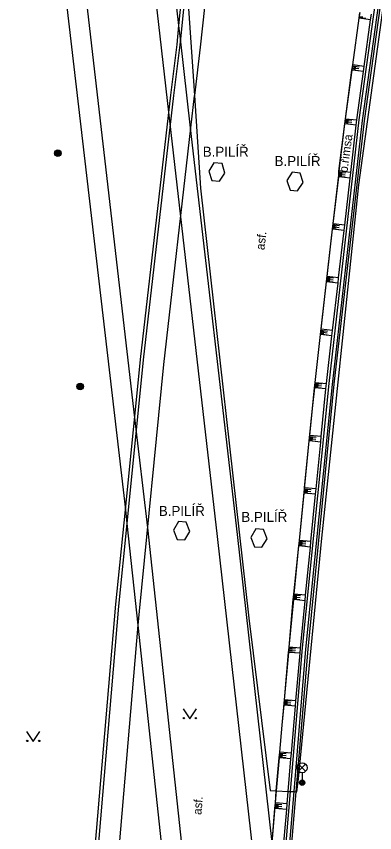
# Model space of a CAD drawing. Extents: x -599951 to -598963, y -1164095 to -1162939.
# Drawn here: x -599188.7 to -599161.8, y -1163753.5 to -1163692.1 of the extents above; entities that cross this region are included whole.
import ezdxf

# ---------------------------------------------------------------- set-up
doc = ezdxf.new("R2010")
doc.units = 0
for name, color, linetype in [('Level 10', 7, 'Continuous'), ('Level 11', 7, 'Continuous'), ('Level 13', 7, 'Continuous'), ('Level 15', 7, 'Continuous'), ('Level 25', 7, 'Continuous'), ('Level 33', 7, 'Continuous'), ('Level 36', 7, 'Continuous'), ('Level 40', 7, 'Continuous'), ('Level 41', 7, 'Continuous'), ('Level 9', 7, 'Continuous')]:
    doc.layers.add(name, color=color, linetype=linetype)

msp = doc.modelspace()

# ---------------------------------------------------------------- linework, layer by layer
at = {"layer": 'Level 10'}
for points in [[(-599162.92, -1163692.19), (-599162.88, -1163691.77)], [(-599163.41, -1163695.71), (-599162.92, -1163692.19)], [(-599163.47, -1163696.1), (-599163.41, -1163695.71)], [(-599163.96, -1163699.77), (-599163.47, -1163696.1)], [(-599164, -1163700.14), (-599163.96, -1163699.77)], [(-599164.44, -1163703.72), (-599164, -1163700.14)], [(-599164.45, -1163704), (-599164.44, -1163703.72)], [(-599164.89, -1163707.67), (-599164.46, -1163704.13)], [(-599164.46, -1163704.13), (-599164.45, -1163704)], [(-599165.34, -1163711.64), (-599164.94, -1163708.07)], [(-599164.94, -1163708.07), (-599164.89, -1163707.67)], [(-599165.39, -1163712.04), (-599165.34, -1163711.64)], [(-599165.78, -1163715.59), (-599165.39, -1163712.04)], [(-599166.23, -1163719.61), (-599165.84, -1163716.01)], [(-599165.84, -1163716.01), (-599165.78, -1163715.59)], [(-599166.27, -1163720.01), (-599166.23, -1163719.61)], [(-599166.43, -1163721.58), (-599166.27, -1163720.01)], [(-599166.64, -1163723.6), (-599166.43, -1163721.58)], [(-599167.03, -1163727.54), (-599166.69, -1163724.01)], [(-599166.69, -1163724.01), (-599166.64, -1163723.6)], [(-599167.06, -1163727.94), (-599167.03, -1163727.54)], [(-599167.42, -1163731.5), (-599167.06, -1163727.94)], [(-599167.83, -1163735.54), (-599167.46, -1163731.92)], [(-599167.88, -1163735.95), (-599167.83, -1163735.54)], [(-599168.18, -1163739.53), (-599167.88, -1163735.95)], [(-599168.54, -1163743.5), (-599168.23, -1163739.93)], [(-599168.23, -1163739.93), (-599168.18, -1163739.53)], [(-599168.57, -1163743.9), (-599168.54, -1163743.5)], [(-599168.71, -1163745.4), (-599168.57, -1163743.9)], [(-599168.89, -1163747.44), (-599168.71, -1163745.4)], [(-599169.15, -1163750.34), (-599168.94, -1163747.86)], [(-599168.94, -1163747.86), (-599168.89, -1163747.44)], [(-599169.22, -1163751.26), (-599169.15, -1163750.34)], [(-599169.46, -1163754.25), (-599169.25, -1163751.68)], [(-599169.25, -1163751.68), (-599169.22, -1163751.26)]]:
    msp.add_lwpolyline(points, dxfattribs=at)
at = {"layer": 'Level 11'}
for points in [[(-599205.4, -1163502.64), (-599201.6, -1163538.16), (-599192.85, -1163616.71), (-599185.42, -1163686.81), (-599180.49, -1163729.19)], [(-599176.47, -1163692.74), (-599177.25, -1163685.88), (-599185.21, -1163616.31), (-599194.22, -1163537.61)], [(-599167.61, -1163750.42), (-599167.49, -1163749.46), (-599165.73, -1163731.33), (-599162.94, -1163704.73), (-599159.2, -1163677.36), (-599159.24, -1163676.76), (-599157.68, -1163676.6)], [(-599168.09, -1163750.4), (-599167.18, -1163739.59), (-599165.19, -1163719.7), (-599162.93, -1163699.85), (-599160.17, -1163680.01)], [(-599159.78, -1163680.04), (-599162.54, -1163699.92), (-599164.82, -1163719.73), (-599166.77, -1163739.69), (-599167.68, -1163750.42)], [(-599176.47, -1163692.74), (-599176, -1163688.08), (-599175.99, -1163688)], [(-599175.91, -1163689.25), (-599175.31, -1163698.01)], [(-599162.06, -1163692.31), (-599162, -1163691.89)], [(-599162.06, -1163692.31), (-599162.92, -1163692.19)], [(-599162.55, -1163695.83), (-599162.06, -1163692.31)], [(-599180.49, -1163729.19), (-599179.36, -1163717.89), (-599177.08, -1163698), (-599176.61, -1163694.17), (-599176.47, -1163692.74)], [(-599176.36, -1163693.74), (-599176.47, -1163692.74)], [(-599175.59, -1163700.44), (-599176.36, -1163693.74)], [(-599163.4, -1163695.71), (-599163.41, -1163695.71)], [(-599162.55, -1163695.83), (-599163.4, -1163695.71)], [(-599163.45, -1163696.1), (-599163.47, -1163696.1)], [(-599162.6, -1163696.22), (-599163.45, -1163696.1)], [(-599163.1, -1163699.85), (-599162.6, -1163696.22)], [(-599162.6, -1163696.22), (-599162.55, -1163695.83)], [(-599175.31, -1163698.01), (-599174.84, -1163704.99)], [(-599163.96, -1163699.77), (-599163.95, -1163699.77)], [(-599163.95, -1163699.77), (-599163.1, -1163699.85)], [(-599163.14, -1163700.24), (-599163.1, -1163699.85)], [(-599169.46, -1163754.24), (-599172.08, -1163731.05), (-599175.59, -1163700.44)], [(-599163.14, -1163700.24), (-599164, -1163700.14)], [(-599163.56, -1163703.82), (-599163.14, -1163700.24)], [(-599173.23, -1163703.14), (-599173.84, -1163703.08), (-599174.23, -1163703.71), (-599173.99, -1163704.41), (-599173.42, -1163704.46), (-599173.02, -1163703.85), (-599173.23, -1163703.14)], [(-599167.37, -1163703.86), (-599167.97, -1163703.78), (-599168.37, -1163704.42), (-599168.12, -1163705.13), (-599167.55, -1163705.18), (-599167.14, -1163704.57), (-599167.37, -1163703.86)], [(-599164.42, -1163703.72), (-599164.44, -1163703.72)], [(-599163.56, -1163703.82), (-599164.42, -1163703.72)], [(-599163.6, -1163704.23), (-599164.46, -1163704.13)], [(-599164.01, -1163707.77), (-599163.6, -1163704.23)], [(-599163.6, -1163704.23), (-599163.56, -1163703.82)], [(-599174.84, -1163704.99), (-599171.22, -1163737.35), (-599169.61, -1163750.32), (-599169.15, -1163750.34)], [(-599164.06, -1163708.17), (-599164.94, -1163708.07)], [(-599164.01, -1163707.77), (-599164.89, -1163707.67)], [(-599164.06, -1163708.17), (-599164.01, -1163707.77)], [(-599164.47, -1163711.74), (-599164.06, -1163708.17)], [(-599164.47, -1163711.74), (-599165.34, -1163711.64)], [(-599164.51, -1163712.14), (-599164.47, -1163711.74)], [(-599164.51, -1163712.14), (-599165.39, -1163712.04)], [(-599164.92, -1163715.69), (-599164.51, -1163712.14)], [(-599164.97, -1163716.11), (-599165.84, -1163716.01)], [(-599164.92, -1163715.69), (-599165.78, -1163715.59)], [(-599164.97, -1163716.11), (-599164.92, -1163715.69)], [(-599165.38, -1163719.7), (-599164.97, -1163716.11)], [(-599166.23, -1163719.61), (-599166.22, -1163719.61)], [(-599166.22, -1163719.61), (-599165.38, -1163719.7)], [(-599165.42, -1163720.09), (-599165.38, -1163719.7)], [(-599166.26, -1163720.01), (-599166.27, -1163720.01)], [(-599165.42, -1163720.09), (-599166.26, -1163720.01)], [(-599165.77, -1163723.69), (-599165.42, -1163720.09)], [(-599165.81, -1163724.1), (-599166.69, -1163724.01)], [(-599165.77, -1163723.69), (-599166.64, -1163723.6)], [(-599165.81, -1163724.1), (-599165.77, -1163723.69)], [(-599166.16, -1163727.63), (-599165.81, -1163724.1)], [(-599166.16, -1163727.63), (-599167.03, -1163727.54)], [(-599166.2, -1163728.02), (-599166.16, -1163727.63)], [(-599166.2, -1163728.02), (-599167.06, -1163727.94)], [(-599166.55, -1163731.59), (-599166.2, -1163728.02)], [(-599183.39, -1163762.56), (-599182.96, -1163756.95), (-599181.21, -1163736.3), (-599180.49, -1163729.19)], [(-599180.49, -1163729.19), (-599180.38, -1163730.23)], [(-599175.93, -1163730.14), (-599176.5, -1163730.08), (-599176.88, -1163730.72), (-599176.6, -1163731.43), (-599176.03, -1163731.46), (-599175.66, -1163730.83), (-599175.93, -1163730.14)], [(-599180.38, -1163730.23), (-599179.56, -1163737.88)], [(-599170.12, -1163730.67), (-599170.69, -1163730.63), (-599171.06, -1163731.29), (-599170.79, -1163731.98), (-599170.23, -1163732), (-599169.84, -1163731.38), (-599170.12, -1163730.67)], [(-599166.59, -1163732.01), (-599167.46, -1163731.92)], [(-599166.55, -1163731.59), (-599167.42, -1163731.5)], [(-599166.95, -1163735.63), (-599166.59, -1163732.01)], [(-599166.59, -1163732.01), (-599166.55, -1163731.59)], [(-599167.8, -1163735.54), (-599167.83, -1163735.54)], [(-599166.95, -1163735.63), (-599167.8, -1163735.54)], [(-599166.99, -1163736.04), (-599166.95, -1163735.63)], [(-599167.84, -1163735.95), (-599167.88, -1163735.95)], [(-599166.99, -1163736.04), (-599167.84, -1163735.95)], [(-599167.34, -1163739.61), (-599166.99, -1163736.04)], [(-599179.56, -1163737.88), (-599176.37, -1163767.61)], [(-599168.22, -1163739.93), (-599168.23, -1163739.93)], [(-599167.37, -1163740), (-599168.22, -1163739.93)], [(-599167.34, -1163739.61), (-599168.18, -1163739.53)], [(-599167.68, -1163743.57), (-599167.37, -1163740)], [(-599167.37, -1163740), (-599167.34, -1163739.61)], [(-599167.68, -1163743.57), (-599168.54, -1163743.5)], [(-599167.71, -1163743.97), (-599167.68, -1163743.57)], [(-599167.71, -1163743.97), (-599168.57, -1163743.9)], [(-599168.01, -1163747.51), (-599167.71, -1163743.97)], [(-599168.92, -1163747.86), (-599168.94, -1163747.86)], [(-599168.05, -1163747.94), (-599168.92, -1163747.86)], [(-599168.88, -1163747.44), (-599168.89, -1163747.44)], [(-599168.01, -1163747.51), (-599168.88, -1163747.44)], [(-599168.25, -1163750.39), (-599168.05, -1163747.94)], [(-599168.05, -1163747.94), (-599168.01, -1163747.51)], [(-599169.15, -1163750.34), (-599169.14, -1163750.34)], [(-599169.14, -1163750.34), (-599168.25, -1163750.39)], [(-599168.86, -1163759.58), (-599168.84, -1163759.31), (-599168.09, -1163750.4)], [(-599167.68, -1163750.42), (-599168.44, -1163759.33), (-599168.62, -1163761.72)], [(-599168.33, -1163751.34), (-599168.25, -1163750.39)], [(-599168.25, -1163750.39), (-599168.09, -1163750.4)], [(-599168.09, -1163750.4), (-599167.82, -1163750.41)], [(-599167.82, -1163750.41), (-599167.68, -1163750.42)], [(-599167.68, -1163750.42), (-599167.61, -1163750.42)], [(-599168.37, -1163751.75), (-599169.25, -1163751.68)], [(-599168.33, -1163751.34), (-599169.22, -1163751.26)], [(-599168.37, -1163751.75), (-599168.33, -1163751.34)], [(-599168.68, -1163755.36), (-599168.37, -1163751.75)]]:
    msp.add_lwpolyline(points, dxfattribs=at)
at = {"layer": 'Level 13'}
for points in [[(-599177.23, -1163699.28), (-599178.74, -1163686.05), (-599186.7, -1163616.48), (-599195.66, -1163537.6), (-599200.41, -1163495.95), (-599204.7, -1163459.51)], [(-599208.62, -1163460.66), (-599204.63, -1163495.77), (-599200.11, -1163538), (-599191.36, -1163616.55), (-599183.93, -1163686.65), (-599179.8, -1163722.27)], [(-599169.23, -1163769.66), (-599173.57, -1163731.22), (-599177.23, -1163699.28)], [(-599179.8, -1163722.27), (-599178.84, -1163730.55), (-599174.48, -1163771.17), (-599172.99, -1163784.92), (-599171.65, -1163804.21)]]:
    msp.add_lwpolyline(points, dxfattribs=at)
at = {"layer": 'Level 15'}
for points in [[(-599162.91, -1163692.07), (-599162.66, -1163692.09)], [(-599162.92, -1163692.14), (-599162.42, -1163692.19)], [(-599163.42, -1163695.77), (-599162.93, -1163695.85)], [(-599163.47, -1163696.07), (-599162.97, -1163696.14)], [(-599163.45, -1163695.99), (-599163.21, -1163696.03)], [(-599163.44, -1163695.92), (-599162.95, -1163695.99)], [(-599163.43, -1163695.84), (-599163.18, -1163695.88)], [(-599163.99, -1163700.03), (-599163.74, -1163700.06)], [(-599163.98, -1163699.96), (-599163.48, -1163700.01)], [(-599163.97, -1163699.89), (-599163.72, -1163699.91)], [(-599163.96, -1163699.81), (-599163.47, -1163699.86)], [(-599164, -1163700.11), (-599163.5, -1163700.16)], [(-599164.44, -1163703.78), (-599163.95, -1163703.84)], [(-599164.46, -1163704.08), (-599163.98, -1163704.14)], [(-599164.45, -1163703.86), (-599164.21, -1163703.89)], [(-599164.45, -1163703.93), (-599163.97, -1163703.99)], [(-599164.45, -1163704.01), (-599164.22, -1163704.03)], [(-599164.93, -1163707.95), (-599164.68, -1163707.98)], [(-599164.93, -1163708.02), (-599164.44, -1163708.09)], [(-599164.92, -1163707.88), (-599164.42, -1163707.94)], [(-599164.91, -1163707.8), (-599164.66, -1163707.83)], [(-599164.9, -1163707.73), (-599164.4, -1163707.79)], [(-599165.36, -1163711.76), (-599165.11, -1163711.79)], [(-599165.35, -1163711.68), (-599164.85, -1163711.75)], [(-599165.38, -1163711.98), (-599164.89, -1163712.04)], [(-599165.37, -1163711.91), (-599165.13, -1163711.94)], [(-599165.36, -1163711.83), (-599164.87, -1163711.9)], [(-599165.83, -1163715.96), (-599165.34, -1163716.03)], [(-599165.82, -1163715.89), (-599165.57, -1163715.92)], [(-599165.81, -1163715.81), (-599165.32, -1163715.88)], [(-599165.8, -1163715.74), (-599165.55, -1163715.77)], [(-599165.79, -1163715.67), (-599165.3, -1163715.74)], [(-599166.24, -1163719.66), (-599165.74, -1163719.71)], [(-599166.24, -1163719.74), (-599165.99, -1163719.76)], [(-599166.27, -1163719.96), (-599165.77, -1163720.01)], [(-599166.26, -1163719.89), (-599166.01, -1163719.91)], [(-599166.25, -1163719.81), (-599165.75, -1163719.86)], [(-599166.69, -1163723.97), (-599166.19, -1163724.03)], [(-599166.68, -1163723.9), (-599166.43, -1163723.93)], [(-599166.67, -1163723.82), (-599166.17, -1163723.88)], [(-599166.66, -1163723.75), (-599166.41, -1163723.78)], [(-599166.65, -1163723.67), (-599166.15, -1163723.73)], [(-599167.04, -1163727.62), (-599166.54, -1163727.66)], [(-599167.04, -1163727.69), (-599166.79, -1163727.71)], [(-599167.06, -1163727.92), (-599166.56, -1163727.96)], [(-599167.05, -1163727.77), (-599166.55, -1163727.81)], [(-599167.05, -1163727.84), (-599166.8, -1163727.86)], [(-599167.45, -1163731.79), (-599167.2, -1163731.82)], [(-599167.45, -1163731.87), (-599166.96, -1163731.92)], [(-599167.44, -1163731.72), (-599166.94, -1163731.77)], [(-599167.43, -1163731.57), (-599166.93, -1163731.62)], [(-599167.43, -1163731.64), (-599167.19, -1163731.67)], [(-599167.85, -1163735.68), (-599167.6, -1163735.71)], [(-599167.84, -1163735.6), (-599167.34, -1163735.66)], [(-599167.87, -1163735.83), (-599167.62, -1163735.86)], [(-599167.87, -1163735.9), (-599167.38, -1163735.96)], [(-599167.86, -1163735.75), (-599167.36, -1163735.81)], [(-599168.22, -1163739.88), (-599167.73, -1163739.92)], [(-599168.21, -1163739.8), (-599167.97, -1163739.82)], [(-599168.2, -1163739.73), (-599167.71, -1163739.77)], [(-599168.19, -1163739.58), (-599167.7, -1163739.62)], [(-599168.19, -1163739.65), (-599167.96, -1163739.67)], [(-599168.55, -1163743.62), (-599168.3, -1163743.63)], [(-599168.55, -1163743.69), (-599168.06, -1163743.73)], [(-599168.54, -1163743.54), (-599168.04, -1163743.58)], [(-599168.56, -1163743.76), (-599168.31, -1163743.78)], [(-599168.56, -1163743.84), (-599168.07, -1163743.88)], [(-599168.93, -1163747.73), (-599168.68, -1163747.75)], [(-599168.93, -1163747.81), (-599168.44, -1163747.85)], [(-599168.92, -1163747.66), (-599168.42, -1163747.7)], [(-599168.91, -1163747.58), (-599168.67, -1163747.61)], [(-599168.9, -1163747.51), (-599168.41, -1163747.55)], [(-599169.25, -1163751.63), (-599168.75, -1163751.67)], [(-599169.24, -1163751.48), (-599168.74, -1163751.52)], [(-599169.24, -1163751.56), (-599168.99, -1163751.58)], [(-599169.23, -1163751.33), (-599168.73, -1163751.37)], [(-599169.23, -1163751.41), (-599168.98, -1163751.43)]]:
    msp.add_lwpolyline(points, dxfattribs=at)
at = {"layer": 'Level 25'}
for centre, radius in [((-599185.57, -1163702.36), 0.25), ((-599185.57, -1163702.36), 0.2), ((-599185.57, -1163702.36), 0.15), ((-599185.57, -1163702.36), 0.1), ((-599185.57, -1163702.36), 0.05), ((-599183.89, -1163719.92), 0.25), ((-599183.89, -1163719.92), 0.2), ((-599183.89, -1163719.92), 0.15), ((-599183.89, -1163719.92), 0.1), ((-599183.89, -1163719.92), 0.05)]:
    msp.add_circle(centre, radius, dxfattribs=at)
at = {"layer": 'Level 33'}
for p, q in [((-599167.475, -1163748.88), (-599166.945, -1163748.35)), ((-599167.475, -1163748.35), (-599166.945, -1163748.88)), ((-599167.21, -1163748.99), (-599167.21, -1163749.74))]:
    msp.add_line(p, q, dxfattribs=at)
for centre, radius in [((-599167.21, -1163748.615), 0.375), ((-599167.21, -1163749.74), 0.2), ((-599167.21, -1163749.74), 0.145), ((-599167.21, -1163749.74), 0.0876)]:
    msp.add_circle(centre, radius, dxfattribs=at)
at = {"layer": 'Level 36'}
for points in [[(-599176.15, -1163744.17), (-599175.65, -1163744.92), (-599175.15, -1163744.17)], [(-599187.92, -1163745.89), (-599187.42, -1163746.64), (-599186.92, -1163745.89)]]:
    msp.add_lwpolyline(points, dxfattribs=at)
for centre in [(-599176.1, -1163744.87), (-599175.201, -1163744.87), (-599187.87, -1163746.59), (-599186.971, -1163746.59)]:
    msp.add_circle(centre, 0.05, dxfattribs=at)
at = {"layer": 'Level 9'}
for points in [[(-599173.3, -1163677.93), (-599174.21, -1163688.15), (-599174.88, -1163694.38), (-599175.31, -1163698.01)], [(-599167.82, -1163750.41), (-599166.93, -1163739.69), (-599164.93, -1163719.76), (-599162.67, -1163699.9), (-599159.91, -1163680.04)], [(-599175.91, -1163689.25), (-599176.36, -1163693.74)], [(-599162.92, -1163692.19), (-599162.86, -1163691.77)], [(-599163.4, -1163695.71), (-599162.92, -1163692.19)], [(-599176.36, -1163693.74), (-599176.4, -1163694.19), (-599176.87, -1163698.02), (-599179.15, -1163717.91), (-599180.38, -1163730.23)], [(-599163.45, -1163696.1), (-599163.4, -1163695.71)], [(-599163.95, -1163699.77), (-599163.45, -1163696.1)], [(-599175.31, -1163698.01), (-599175.32, -1163698.05), (-599175.59, -1163700.44)], [(-599164, -1163700.14), (-599163.95, -1163699.77)], [(-599175.59, -1163700.44), (-599177.62, -1163718.25), (-599179.47, -1163736.83), (-599179.56, -1163737.88)], [(-599164.42, -1163703.72), (-599164, -1163700.14)], [(-599164.45, -1163704), (-599164.42, -1163703.72)], [(-599164.94, -1163708.07), (-599164.45, -1163704)], [(-599165.39, -1163712.04), (-599164.94, -1163708.07)], [(-599165.84, -1163716.01), (-599165.39, -1163712.04)], [(-599166.22, -1163719.61), (-599165.84, -1163716.01)], [(-599166.26, -1163720.01), (-599166.22, -1163719.61)], [(-599166.43, -1163721.58), (-599166.26, -1163720.01)], [(-599166.69, -1163724.01), (-599166.43, -1163721.58)], [(-599167.42, -1163731.5), (-599166.69, -1163724.01)], [(-599180.38, -1163730.23), (-599181, -1163736.46), (-599182.77, -1163757.19), (-599183.19, -1163762.57)], [(-599167.8, -1163735.54), (-599167.46, -1163731.92)], [(-599167.46, -1163731.92), (-599167.42, -1163731.5)], [(-599167.84, -1163735.95), (-599167.8, -1163735.54)], [(-599168.18, -1163739.53), (-599167.84, -1163735.95)], [(-599179.56, -1163737.88), (-599181.19, -1163757.07), (-599181.62, -1163762.64)], [(-599168.54, -1163743.5), (-599168.22, -1163739.93)], [(-599168.22, -1163739.93), (-599168.18, -1163739.53)], [(-599168.71, -1163745.4), (-599168.54, -1163743.5)], [(-599168.88, -1163747.44), (-599168.71, -1163745.4)], [(-599169.14, -1163750.34), (-599168.92, -1163747.86)], [(-599168.92, -1163747.86), (-599168.88, -1163747.44)], [(-599169.22, -1163751.26), (-599169.14, -1163750.34)], [(-599168.69, -1163761.08), (-599168.56, -1163759.37), (-599167.82, -1163750.41)], [(-599169.46, -1163754.24), (-599169.22, -1163751.26)]]:
    msp.add_lwpolyline(points, dxfattribs=at)

# ---------------------------------------------------------------- texts
at = {"layer": 'Level 40'}
for s, rotation, p in [('b.římsa', 82.16, (-599163.81, -1163703.85)), ('asf.', 83.58, (-599170.05, -1163709.67)), ('asf.', 84.92, (-599174.79, -1163752.18))]:
    msp.add_text(s, height=0.65, rotation=rotation, dxfattribs=at).set_placement(p)
at = {"layer": 'Level 41'}
for p in [(-599174.68, -1163702.62), (-599169.28, -1163703.32), (-599177.98, -1163729.66), (-599171.78, -1163730.11)]:
    msp.add_text('B.PILÍŘ', height=0.75, dxfattribs=at).set_placement(p)

doc.saveas('drawing.dxf')
